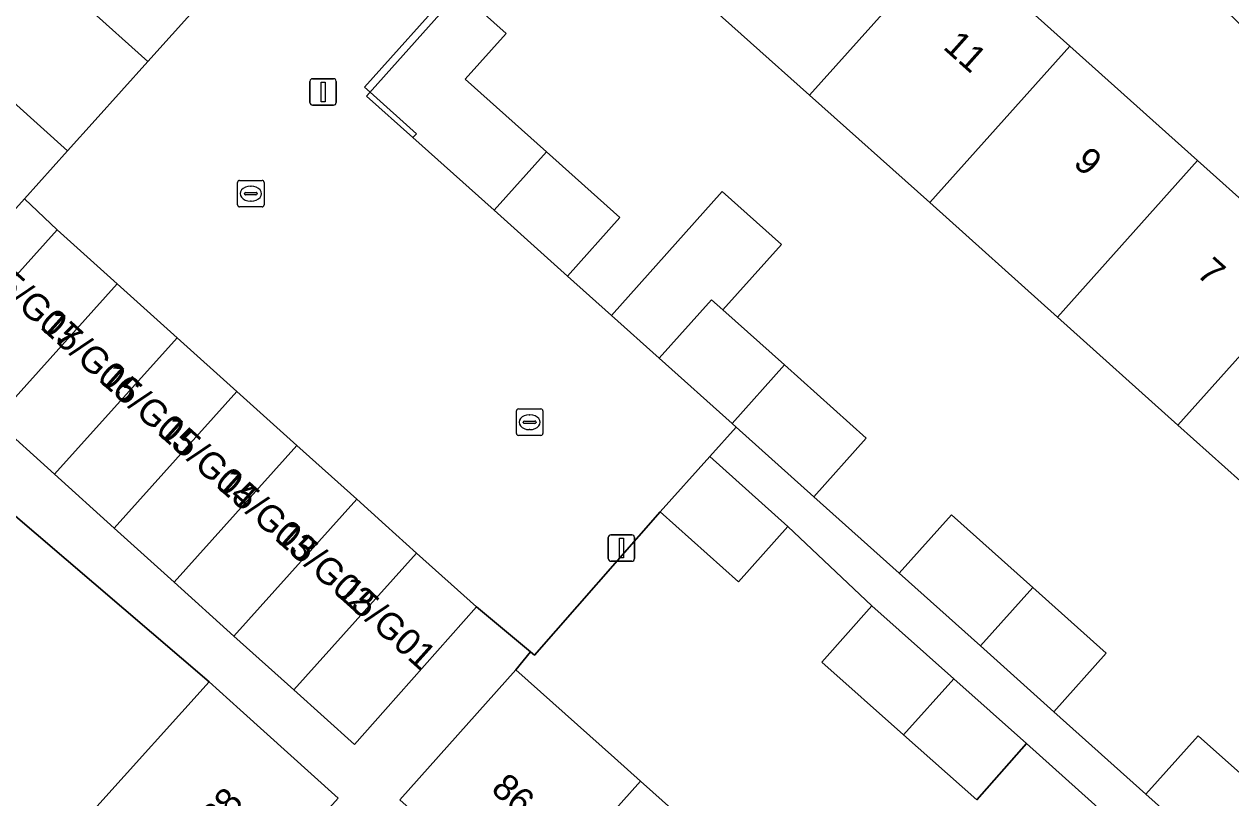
# Model space of a CAD drawing. Extents: x 159039 to 160102, y 381214 to 382524.
# Drawn here: x 159486.33 to 159531.97, y 382042.56 to 382071.8 of the extents above; entities that cross this region are included whole.
import ezdxf

# ---------------------------------------------------------------- set-up
doc = ezdxf.new("R2010")
doc.units = 0
for name, color, linetype in [('IMGEO_Erf', 7, 'Continuous'), ('IMGEO_Kolk', 7, 'Continuous'), ('IMGEO_Lichtmast', 7, 'Continuous'), ('IMGEO_Muur', 7, 'Continuous'), ('IMGEO_Pand', 7, 'Continuous'), ('IMGEO_Pand_nummerreeks', 7, 'Continuous'), ('IMGEO_Rijbaan_lokaal_open', 7, 'Continuous'), ('IMGEO_Voetpad_open', 7, 'Continuous')]:
    doc.layers.add(name, color=color, linetype=linetype)

msp = doc.modelspace()

# ---------------------------------------------------------------- linework, layer by layer
at = {"layer": 'IMGEO_Erf'}
for points in [[(159515.849, 382087.626), (159512.048, 382083.357), (159516.878, 382079.034), (159521.34, 382075.039), (159525.882, 382070.974), (159530.714, 382066.649), (159535.272, 382062.569), (159540.008, 382058.33), (159544.602, 382054.217), (159549.337, 382049.979), (159551.977, 382052.929)], [(159499.42, 382069.228), (159499.285, 382069.077), (159501.037, 382067.51), (159501.171, 382067.66)], [(159493.326, 382046.943), (159485.742, 382053.426), (159483.851, 382055.016), (159482.683, 382053.675), (159484.67, 382051.892), (159481.82, 382048.759), (159479.12, 382045.709), (159477.225, 382047.41), (159477.081, 382047.245), (159473.785, 382043.802), (159475.845, 382041.977), (159473.468, 382039.293), (159470.853, 382036.34), (159468.792, 382038.165), (159467.231, 382036.403), (159476.398, 382028.151), (159480.626, 382032.844), (159484.753, 382037.426), (159489.075, 382042.224)]]:
    msp.add_lwpolyline(points, close=True, dxfattribs=at)
for points in [[(159485.922, 382068.855), (159487.977, 382067.011), (159489.02, 382068.172), (159491.004, 382070.383), (159488.696, 382072.453), (159491.344, 382075.404), (159494.27, 382078.665), (159496.586, 382076.586), (159499.301, 382079.491), (159497.257, 382081.326)], [(159534.708, 382052.411), (159529.973, 382056.649), (159525.415, 382060.729), (159520.582, 382065.054), (159516.04, 382069.12), (159511.578, 382073.114)], [(159502.81, 382073.026), (159504.567, 382071.453), (159503.018, 382069.723), (159506.085, 382066.978), (159508.867, 382064.488), (159506.886, 382062.275), (159508.541, 382060.792), (159512.733, 382065.476), (159514.971, 382063.473), (159512.76, 382061.002), (159515.089, 382058.918), (159518.181, 382056.151), (159516.2, 382053.938), (159519.431, 382051.045), (159521.412, 382053.258), (159524.48, 382050.512), (159527.261, 382048.023), (159525.28, 382045.81), (159528.761, 382042.693), (159530.742, 382044.906), (159533.809, 382042.161)], [(159527.688, 382041.519), (159524.248, 382044.604), (159522.359, 382042.48), (159519.597, 382044.936), (159516.502, 382047.689), (159518.391, 382049.813), (159515.221, 382052.814), (159513.347, 382050.721), (159510.389, 382053.369), (159505.637, 382047.952), (159505.489, 382048.075), (159504.925, 382047.395), (159508.656, 382044.066), (159509.638, 382043.19), (159514.316, 382039.017)]]:
    msp.add_lwpolyline(points, dxfattribs=at)
at = {"layer": 'IMGEO_Kolk'}
for p, q in [((159494.403, 382064.968), (159494.403, 382065.82)), ((159494.478, 382065.894), (159495.33, 382065.894)), ((159495.404, 382065.82), (159495.404, 382064.968)), ((159494.662, 382065.388), (159494.662, 382065.4)), ((159495.1, 382065.351), (159494.702, 382065.351)), ((159494.705, 382065.437), (159495.103, 382065.437)), ((159494.891, 382065.674), (159494.916, 382065.674)), ((159495.146, 382065.4), (159495.146, 382065.388)), ((159495.33, 382064.894), (159494.478, 382064.894)), ((159494.914, 382065.114), (159494.889, 382065.114)), ((159504.95, 382056.328), (159504.95, 382057.18)), ((159505.025, 382057.254), (159505.877, 382057.254)), ((159505.951, 382057.18), (159505.951, 382056.328)), ((159505.209, 382056.748), (159505.209, 382056.76)), ((159505.647, 382056.711), (159505.249, 382056.711)), ((159505.252, 382056.797), (159505.65, 382056.797)), ((159505.438, 382057.034), (159505.463, 382057.034)), ((159505.693, 382056.76), (159505.693, 382056.748)), ((159505.877, 382056.254), (159505.025, 382056.254)), ((159505.461, 382056.474), (159505.436, 382056.474))]:
    msp.add_line(p, q, dxfattribs=at)
for points in [[(159494.403, 382064.968), (159494.403, 382065.82)], [(159494.478, 382065.894), (159495.33, 382065.894)], [(159495.404, 382065.82), (159495.404, 382064.968)], [(159495.33, 382064.894), (159494.478, 382064.894)], [(159504.95, 382056.328), (159504.95, 382057.18)], [(159505.025, 382057.254), (159505.877, 382057.254)], [(159505.951, 382057.18), (159505.951, 382056.328)], [(159505.877, 382056.254), (159505.025, 382056.254)]]:
    msp.add_lwpolyline(points, dxfattribs=at)
for centre, radius, start, end in [((159494.48, 382065.818), 0.0765, 91.552, 178.448), ((159494.48, 382065.818), 0.0765, 91.552, 178.448), ((159495.328, 382065.818), 0.0765, 1.552, 88.448), ((159495.328, 382065.818), 0.0765, 1.552, 88.448), ((159494.702, 382065.397), 0.0403, 85.8775, 175.7526), ((159494.699, 382065.387), 0.0366, 178.938, 274.7102), ((159495.103, 382065.394), 0.043, 264.8664, 352.4533), ((159495.107, 382065.399), 0.0386, 1.7309, 96.639), ((159494.48, 382064.97), 0.0765, 181.552, 268.448), ((159494.48, 382064.97), 0.0765, 181.552, 268.448), ((159495.328, 382064.97), 0.0765, 271.552, 358.448), ((159495.328, 382064.97), 0.0765, 271.552, 358.448), ((159505.027, 382057.178), 0.0765, 91.552, 178.448), ((159505.027, 382057.178), 0.0765, 91.552, 178.448), ((159505.875, 382057.178), 0.0765, 1.552, 88.448), ((159505.875, 382057.178), 0.0765, 1.552, 88.448), ((159505.249, 382056.757), 0.0403, 85.8775, 175.7526), ((159505.246, 382056.747), 0.0366, 178.938, 274.7102), ((159505.65, 382056.754), 0.043, 264.8664, 352.4533), ((159505.654, 382056.759), 0.0386, 1.7309, 96.639), ((159505.027, 382056.33), 0.0765, 181.552, 268.448), ((159505.027, 382056.33), 0.0765, 181.552, 268.448), ((159505.875, 382056.33), 0.0765, 271.552, 358.448), ((159505.875, 382056.33), 0.0765, 271.552, 358.448)]:
    msp.add_arc(centre, radius, start, end, dxfattribs=at)
for centre, major_axis, ratio, start_param, end_param in [((159494.89, 382065.394), (-0.387, 0.002), 0.722429, 4.712389, 7.853982), ((159494.915, 382065.394), (-0.39, 0.002), 0.717154, 1.570796, 4.712389), ((159505.437, 382056.754), (-0.387, 0.002), 0.722429, 4.712389, 7.853982), ((159505.462, 382056.754), (-0.39, 0.002), 0.717154, 1.570796, 4.712389)]:
    msp.add_ellipse(centre, major_axis=major_axis, ratio=ratio, start_param=start_param, end_param=end_param, dxfattribs=at)
at = {"layer": 'IMGEO_Lichtmast'}
for p, q in [((159497.141, 382068.838), (159497.141, 382069.638)), ((159497.141, 382069.638), (159497.141, 382068.838)), ((159497.241, 382069.738), (159498.031, 382069.738)), ((159498.031, 382069.738), (159497.241, 382069.738)), ((159498.131, 382069.638), (159498.131, 382068.838)), ((159498.131, 382068.838), (159498.131, 382069.638)), ((159498.031, 382068.738), (159497.241, 382068.738)), ((159497.241, 382068.738), (159498.031, 382068.738)), ((159508.426, 382051.599), (159508.426, 382052.399)), ((159508.426, 382052.399), (159508.426, 382051.599)), ((159508.526, 382052.499), (159509.316, 382052.499)), ((159509.316, 382052.499), (159508.526, 382052.499)), ((159509.416, 382052.399), (159509.416, 382051.599)), ((159509.416, 382051.599), (159509.416, 382052.399)), ((159509.316, 382051.499), (159508.526, 382051.499)), ((159508.526, 382051.499), (159509.316, 382051.499))]:
    msp.add_line(p, q, dxfattribs=at)
for points in [[(159497.561, 382069.613), (159497.711, 382069.613), (159497.711, 382068.863), (159497.561, 382068.863), (159497.561, 382069.613)], [(159508.846, 382052.374), (159508.996, 382052.374), (159508.996, 382051.624), (159508.846, 382051.624), (159508.846, 382052.374)]]:
    msp.add_lwpolyline(points, dxfattribs=at)
for centre, start, end in [((159497.241, 382069.638), 90, 180), ((159497.241, 382069.638), 90, 180), ((159498.031, 382069.638), 0, 90), ((159498.031, 382069.638), 360, 90), ((159497.241, 382068.838), 180, 270), ((159497.241, 382068.838), 180, 270), ((159498.031, 382068.838), 270, 0), ((159498.031, 382068.838), 270, 0), ((159508.526, 382052.399), 90, 180), ((159508.526, 382052.399), 90, 180), ((159509.316, 382052.399), 0, 90), ((159509.316, 382052.399), 360, 90), ((159508.526, 382051.599), 180, 270), ((159508.526, 382051.599), 180, 270), ((159509.316, 382051.599), 270, 0), ((159509.316, 382051.599), 270, 0)]:
    msp.add_arc(centre, 0.1, start, end, dxfattribs=at)
at = {"layer": 'IMGEO_Muur'}
for points in [[(159506.749, 382077.437), (159499.285, 382069.077), (159501.037, 382067.51)], [(159510.389, 382053.369), (159505.637, 382047.952)]]:
    msp.add_lwpolyline(points, dxfattribs=at)
at = {"layer": 'IMGEO_Pand'}
for points in [[(159521.34, 382075.039), (159516.878, 382079.034), (159511.578, 382073.114), (159516.04, 382069.12)], [(159493.652, 382073.333), (159491.583, 382075.19), (159491.344, 382075.404), (159488.696, 382072.453), (159491.004, 382070.383)], [(159521.34, 382075.039), (159516.04, 382069.12), (159520.582, 382065.054), (159525.882, 382070.974)], [(159503.018, 382069.723), (159504.567, 382071.453), (159502.81, 382073.026), (159502.602, 382073.212), (159499.207, 382069.419), (159499.42, 382069.228), (159501.171, 382067.66), (159501.037, 382067.51), (159504.104, 382064.765), (159506.085, 382066.978)], [(159520.582, 382065.054), (159525.415, 382060.729), (159530.714, 382066.649), (159525.882, 382070.974)], [(159483.397, 382066.042), (159485.453, 382064.198), (159486.345, 382065.192), (159487.977, 382067.011), (159485.922, 382068.855)], [(159506.085, 382066.978), (159504.104, 382064.765), (159506.886, 382062.275), (159508.867, 382064.488)], [(159535.272, 382062.569), (159530.714, 382066.649), (159525.415, 382060.729), (159529.973, 382056.649)], [(159514.971, 382063.473), (159512.733, 382065.476), (159508.541, 382060.792), (159510.35, 382059.173), (159512.331, 382061.386), (159512.76, 382061.002)], [(159485.213, 382056.826), (159489.85, 382061.986), (159487.584, 382064.022), (159482.943, 382058.871)], [(159535.272, 382062.569), (159529.973, 382056.649), (159534.708, 382052.411), (159540.008, 382058.33)], [(159487.476, 382054.788), (159492.115, 382059.95), (159489.85, 382061.986), (159485.213, 382056.826)], [(159512.76, 382061.002), (159512.331, 382061.386), (159510.35, 382059.173), (159513.107, 382056.705), (159515.089, 382058.918)], [(159487.476, 382054.788), (159489.739, 382052.749), (159494.381, 382057.914), (159492.115, 382059.95)], [(159515.089, 382058.918), (159513.107, 382056.705), (159513.256, 382056.572), (159516.2, 382053.938), (159518.181, 382056.151)], [(159496.646, 382055.879), (159494.381, 382057.914), (159489.739, 382052.749), (159492.002, 382050.711)], [(159496.646, 382055.879), (159492.002, 382050.711), (159494.266, 382048.672), (159498.912, 382053.843)], [(159512.263, 382055.462), (159510.389, 382053.369), (159513.347, 382050.721), (159515.221, 382052.814)], [(159498.912, 382053.843), (159494.266, 382048.672), (159496.529, 382046.634), (159501.177, 382051.807), (159500, 382052.865)], [(159524.48, 382050.512), (159521.412, 382053.258), (159519.431, 382051.045), (159522.499, 382048.299)], [(159496.529, 382046.634), (159498.821, 382044.569), (159500, 382045.896), (159503.443, 382049.771), (159501.177, 382051.807)], [(159524.48, 382050.512), (159522.499, 382048.299), (159525.28, 382045.81), (159527.261, 382048.023)], [(159521.489, 382047.058), (159518.391, 382049.813), (159516.502, 382047.689), (159519.597, 382044.936)], [(159509.638, 382043.19), (159508.656, 382044.066), (159504.925, 382047.395), (159500.542, 382042.482), (159505.256, 382038.277)], [(159493.961, 382037.823), (159498.212, 382042.542), (159494.496, 382045.888), (159493.326, 382046.943), (159489.075, 382042.224)], [(159521.489, 382047.058), (159519.597, 382044.936), (159522.359, 382042.48), (159524.248, 382044.604)], [(159531.828, 382039.948), (159533.809, 382042.161), (159530.742, 382044.906), (159528.761, 382042.693)], [(159509.638, 382043.19), (159505.256, 382038.277), (159509.933, 382034.104), (159514.316, 382039.017)]]:
    msp.add_lwpolyline(points, close=True, dxfattribs=at)
at = {"layer": 'IMGEO_Rijbaan_lokaal_open'}
msp.add_lwpolyline([(159493.652, 382073.333), (159491.004, 382070.383), (159489.02, 382068.172), (159487.977, 382067.011), (159486.345, 382065.192), (159487.584, 382064.022), (159489.85, 382061.986), (159492.115, 382059.95), (159494.381, 382057.914), (159496.646, 382055.879), (159498.912, 382053.843), (159500, 382052.865), (159501.177, 382051.807), (159503.443, 382049.771), (159505.489, 382048.075), (159505.637, 382047.952), (159510.389, 382053.369), (159512.263, 382055.462), (159513.256, 382056.572), (159513.107, 382056.705), (159510.35, 382059.173), (159508.541, 382060.792), (159506.886, 382062.275), (159504.104, 382064.765), (159501.037, 382067.51), (159499.285, 382069.077), (159499.42, 382069.228), (159499.207, 382069.419), (159502.602, 382073.212)], dxfattribs=at)
at = {"layer": 'IMGEO_Voetpad_open'}
for points in [[(159482.943, 382058.871), (159487.584, 382064.022), (159486.345, 382065.192), (159485.453, 382064.198)], [(159500.542, 382042.482), (159504.925, 382047.395), (159505.489, 382048.075), (159503.443, 382049.771), (159500, 382045.896), (159498.821, 382044.569), (159496.529, 382046.634), (159494.266, 382048.672), (159492.002, 382050.711), (159489.739, 382052.749), (159487.476, 382054.788), (159485.213, 382056.826)], [(159531.828, 382039.948), (159528.761, 382042.693), (159525.28, 382045.81), (159522.499, 382048.299), (159519.431, 382051.045), (159516.2, 382053.938), (159513.256, 382056.572), (159512.263, 382055.462), (159515.221, 382052.814), (159518.391, 382049.813), (159521.489, 382047.058), (159524.248, 382044.604), (159527.688, 382041.519)], [(159471.423, 382041.135), (159473.785, 382043.802), (159477.081, 382047.245), (159477.225, 382047.41), (159476.934, 382047.671), (159479.658, 382050.706), (159482.484, 382053.854), (159482.683, 382053.675), (159483.851, 382055.016), (159485.742, 382053.426), (159493.326, 382046.943), (159494.496, 382045.888), (159498.212, 382042.542)]]:
    msp.add_lwpolyline(points, dxfattribs=at)

# ---------------------------------------------------------------- texts
at = {"layer": 'IMGEO_Pand_nummerreeks'}
for s, rotation, p in [('11', 318.1677, (159521.051, 382070.897)), ('9', 318.1677, (159525.97, 382066.494)), ('15/G07', 318.0128, (159484.679, 382062.33)), ('7', 318.1677, (159530.631, 382062.322)), ('15/G06', 318.0128, (159486.899, 382060.333)), ('15/G05', 318.0128, (159489.118, 382058.335)), ('15/G04', 318.0128, (159491.337, 382056.338)), ('15/G03', 318.0128, (159493.557, 382054.34)), ('15/G02', 318.0128, (159495.771, 382052.347)), ('15/G01', 318.0128, (159498.077, 382050.272)), ('86', 318.2643, (159503.947, 382042.822)), ('88', 47.9887, (159493.672, 382041.268))]:
    msp.add_text(s, height=1, rotation=rotation, dxfattribs=at).set_placement(p)

doc.saveas('drawing.dxf')
